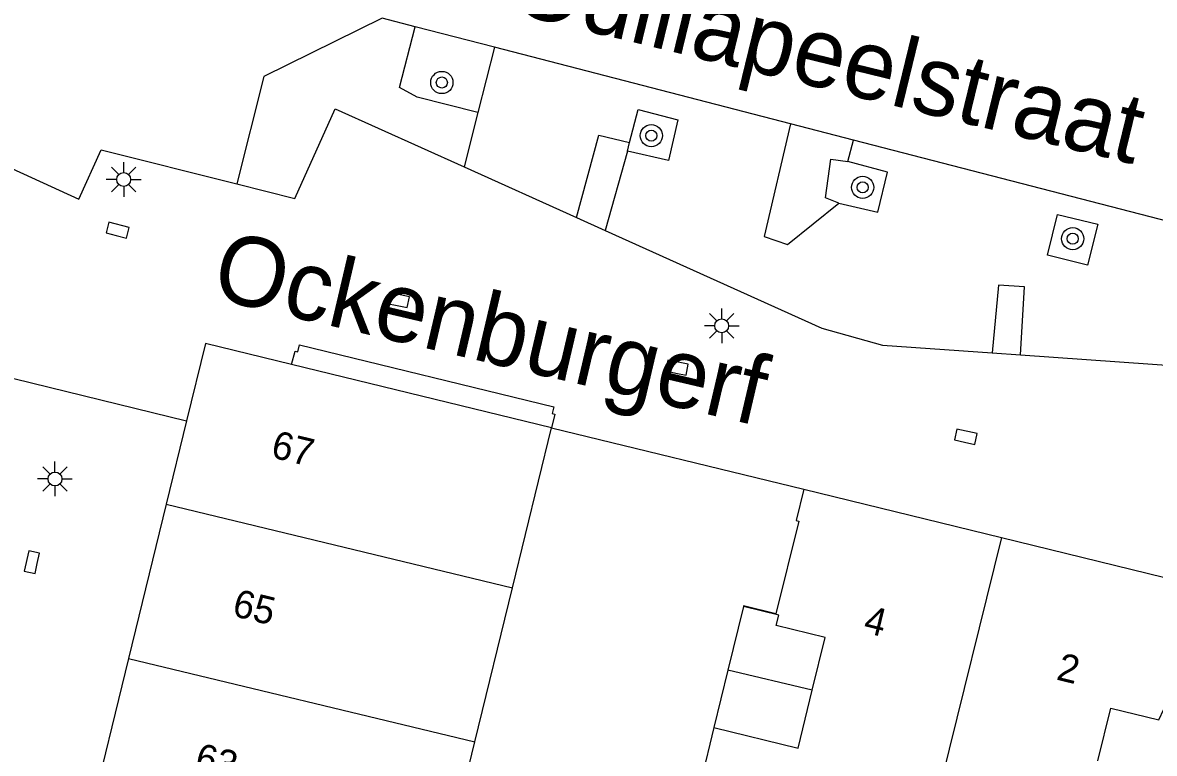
# Model space of a CAD drawing. Extents: x 125000 to 129004, y 397500 to 399008.
# Drawn here: x 127578.86 to 127619.63, y 398527.13 to 398553.44 of the extents above; entities that cross this region are included whole.
import ezdxf

# ---------------------------------------------------------------- set-up
doc = ezdxf.new("R2010")
doc.units = 0
for name, color, linetype in [('gg-afsc-muur', 7, 'Continuous'), ('gg-anno-huisnummerreeks BGT', 7, 'Continuous'), ('gg-anno-openbare ruimte label', 7, 'Continuous'), ('gg-bbg-bijgebouw', 7, 'Continuous'), ('gg-bbg-hoofdgebouw', 7, 'Continuous'), ('gg-bbg-onder overbouw', 7, 'Continuous'), ('gg-bbg-pand overbouw', 7, 'Continuous'), ('gg-bbg-tussenscheiding', 7, 'Continuous'), ('gg-knt-verharding', 7, 'Continuous'), ('gt-symb-boom', 7, 'Continuous'), ('gt-symb-kolk', 7, 'Continuous'), ('gt-symb-lichtmast', 7, 'Continuous')]:
    doc.layers.add(name, color=color, linetype=linetype)

# ---------------------------------------------------------------- blocks, each defined once
blk = doc.blocks.new('gt0-KOLK')
at = {"layer": 'gt-symb-kolk'}
blk.add_lwpolyline([(0, 0), (0.375, 0), (0.375, 0.4), (-0.375, 0.4), (-0.375, 0), (0, 0)], dxfattribs=at)
blk = doc.blocks.new('gt0-LMAST')
at = {"layer": 'gt-symb-lichtmast'}
for p, q in [((-0.182, 0.173), (-0.447, 0.438)), ((-0.005, 0.246), (-0.005, 0.621)), ((0.172, 0.173), (0.437, 0.438)), ((-0.255, -0.004), (-0.63, -0.004)), ((-0.182, -0.181), (-0.447, -0.446)), ((-0.005, -0.254), (-0.005, -0.629)), ((0.437, -0.446), (0.172, -0.181)), ((0.245, -0.004), (0.62, -0.004))]:
    blk.add_line(p, q, dxfattribs=at)
blk.add_circle((-0.005, -0.004), 0.25, dxfattribs=at)
blk = doc.blocks.new('gt0-BOOM')
at = {"layer": 'gt-symb-boom'}
for radius in [0.4, 0.2]:
    blk.add_circle((0, 0), radius, dxfattribs=at)

msp = doc.modelspace()

# ---------------------------------------------------------------- linework, layer by layer
at = {"layer": 'gg-afsc-muur'}
msp.add_line((127597.913, 398538.853), (127607, 398536.645), dxfattribs=at)
at = {"layer": 'gg-bbg-bijgebouw'}
for p, q in [((127604.825, 398532.414), (127604.265, 398530.12)), ((127604.265, 398530.12), (127603.762, 398528.061))]:
    msp.add_line(p, q, dxfattribs=at)
at = {"layer": 'gg-bbg-hoofdgebouw'}
for p, q in [((127584.763, 398539.103), (127584.029, 398536.097)), ((127596.506, 398533.087), (127597.913, 398538.853)), ((127607, 398536.645), (127614.124, 398534.902)), ((127584.029, 398536.097), (127582.674, 398530.55)), ((127614.124, 398534.902), (127621.209, 398533.168)), ((127595.155, 398527.55), (127596.506, 398533.087)), ((127603.762, 398528.061), (127602.123, 398521.348)), ((127593.801, 398522.002), (127595.155, 398527.55))]:
    msp.add_line(p, q, dxfattribs=at)
for points in [[(127588.547, 398541.136), (127585.444, 398541.892), (127584.763, 398539.103)], [(127607, 398536.645), (127606.722, 398535.515), (127606.827, 398535.489), (127605.999, 398532.158), (127604.833, 398532.445), (127604.825, 398532.414)], [(127582.674, 398530.55), (127581.241, 398524.682), (127584.425, 398523.905)]]:
    msp.add_lwpolyline(points, dxfattribs=at)
at = {"layer": 'gg-bbg-onder overbouw'}
msp.add_line((127597.913, 398538.853), (127588.547, 398541.136), dxfattribs=at)
at = {"layer": 'gg-bbg-pand overbouw'}
msp.add_lwpolyline([(127588.547, 398541.136), (127588.675, 398541.616), (127588.77, 398541.591), (127588.834, 398541.846), (127597.999, 398539.608), (127597.931, 398539.363), (127598.031, 398539.343), (127597.913, 398538.853)], dxfattribs=at)
at = {"layer": 'gg-bbg-tussenscheiding'}
for p, q in [((127584.029, 398536.097), (127596.506, 398533.087)), ((127614.124, 398534.902), (127611.215, 398523.127)), ((127582.674, 398530.55), (127595.155, 398527.55)), ((127607.304, 398529.407), (127604.265, 398530.12))]:
    msp.add_line(p, q, dxfattribs=at)
for points in [[(127607.304, 398529.407), (127607.766, 398531.301), (127606.006, 398531.731), (127606.096, 398532.102), (127604.825, 398532.414)], [(127603.762, 398528.061), (127606.794, 398527.32), (127607.304, 398529.407)], [(127617.596, 398526.862), (127618.059, 398528.756), (127619.792, 398528.332), (127619.978, 398528.716)]]:
    msp.add_lwpolyline(points, dxfattribs=at)
at = {"layer": 'gg-knt-verharding'}
for p, q in [((127592.998, 398553.296), (127591.805, 398553.605)), ((127595.857, 398552.557), (127592.998, 398553.296)), ((127595.857, 398552.557), (127595.261, 398550.205)), ((127606.519, 398549.798), (127595.857, 398552.557)), ((127595.261, 398550.205), (127594.765, 398548.246)), ((127608.787, 398549.211), (127606.519, 398549.798)), ((127600.653, 398548.811), (127600.719, 398549.132)), ((127608.588, 398548.441), (127608.787, 398549.211)), ((127623.887, 398545.304), (127608.787, 398549.211)), ((127600.653, 398548.811), (127599.842, 398545.957)), ((127594.765, 398548.246), (127598.81, 398546.423)), ((127598.81, 398546.423), (127599.842, 398545.957)), ((127613.789, 398541.551), (127614.813, 398541.479)), ((127576.983, 398541.002), (127584.763, 398539.103))]:
    msp.add_line(p, q, dxfattribs=at)
for points in [[(127561.264, 398556.07), (127580.884, 398547.086), (127581.688, 398548.867), (127586.576, 398547.635)], [(127591.805, 398553.605), (127587.55, 398551.509), (127586.576, 398547.635)], [(127595.261, 398550.205), (127593.069, 398550.754), (127592.431, 398551.103), (127592.998, 398553.296)], [(127586.576, 398547.635), (127588.659, 398547.11), (127590.119, 398550.341), (127594.765, 398548.246)], [(127600.719, 398549.132), (127601.03, 398550.314), (127602.462, 398549.947), (127602.132, 398548.484), (127600.653, 398548.811)], [(127606.519, 398549.798), (127605.577, 398545.742), (127606.414, 398545.455), (127608.266, 398546.938)], [(127598.81, 398546.423), (127599.611, 398549.386), (127600.719, 398549.132)], [(127608.266, 398546.938), (127607.78, 398547.132), (127607.974, 398548.524), (127608.588, 398548.441)], [(127608.266, 398546.938), (127609.666, 398546.619), (127610.015, 398548.056), (127608.588, 398548.441)], [(127617.218, 398544.711), (127615.781, 398545.069), (127616.146, 398546.53), (127617.599, 398546.18), (127617.218, 398544.711)], [(127599.842, 398545.957), (127607.648, 398542.438), (127609.832, 398541.828), (127613.789, 398541.551)], [(127614.813, 398541.479), (127614.951, 398543.929), (127614.018, 398543.994), (127613.789, 398541.551)], [(127614.813, 398541.479), (127620.751, 398541.064), (127620.672, 398540.749)]]:
    msp.add_lwpolyline(points, dxfattribs=at)

# ---------------------------------------------------------------- block references
at = {"layer": 'gt-symb-boom'}
for p in [(127593.961, 398551.286), (127601.506, 398549.373), (127609.12, 398547.512), (127616.692, 398545.663)]:
    msp.add_blockref('gt0-BOOM', p, dxfattribs=at)
at = {"layer": 'gt-symb-kolk'}
for p, rotation in [((127582.231, 398545.776), -14.35578499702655), ((127592.349, 398543.254), -11.4223210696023), ((127602.39, 398540.825), -11.534620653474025), ((127612.796, 398538.336), -12.47907180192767), ((127579.385, 398533.971), 77.40904938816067)]:
    msp.add_blockref('gt0-KOLK', p, dxfattribs=dict(at, rotation=rotation))
at = {"layer": 'gt-symb-lichtmast'}
for p in [(127582.502, 398547.798), (127604.048, 398542.529), (127580.027, 398537.014)]:
    msp.add_blockref('gt0-LMAST', p, dxfattribs=at)

# ---------------------------------------------------------------- texts
at = {"layer": 'gg-anno-huisnummerreeks BGT'}
for s, rotation, p in [('67', 346.3, (127587.762, 398537.8)), ('65', 346.3, (127586.368, 398532.09)), ('4', 346.2, (127609.112, 398531.496)), ('2', 346.2, (127616.066, 398529.794)), ('63', 346.3, (127585.013, 398526.542))]:
    msp.add_text(s, height=1, rotation=rotation, dxfattribs=at).set_placement(p)
at = {"layer": 'gg-anno-openbare ruimte label'}
for s, rotation, p in [('Odiliapeelstraat', 346.3, (127596.316, 398553.843)), ('Ockenburgerf', 346.8, (127585.589, 398543.547))]:
    msp.add_text(s, height=2.5, rotation=rotation, dxfattribs=at).set_placement(p)

doc.saveas('drawing.dxf')
